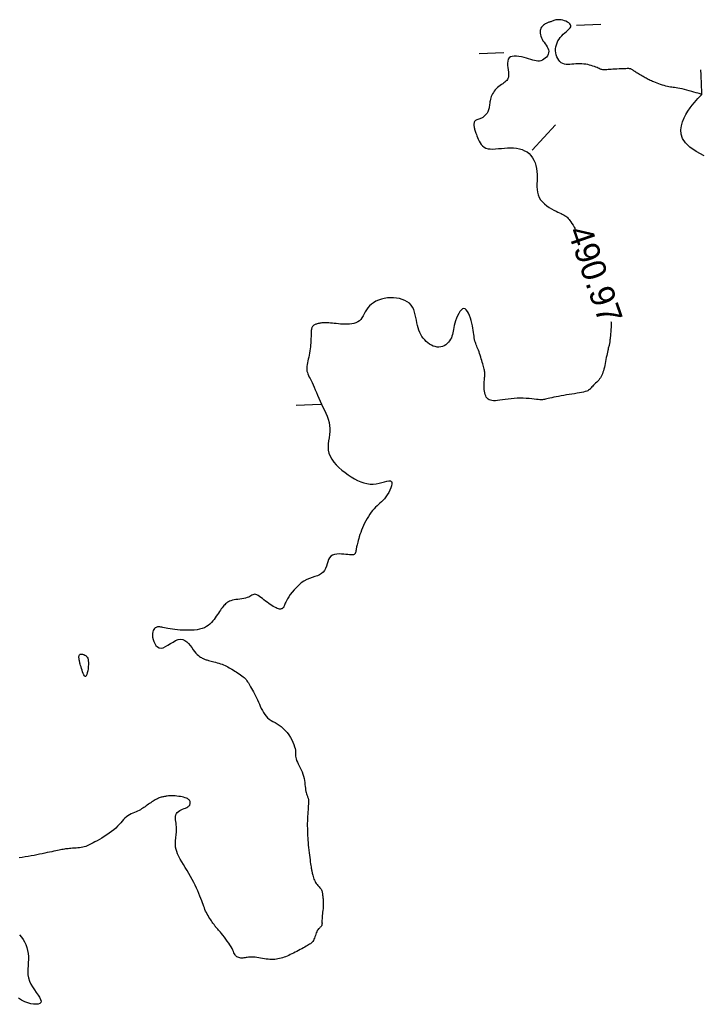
# Model space of a CAD drawing. Header units: millimetres. Extents: x 32690613 to 32693367, y 5343692 to 5344708.
# Tile 1009 of 1009: x 32693337 to 32693365, y 5344668 to 5344708. Entities that reach past the tile are written whole.
import ezdxf
from ezdxf.enums import TextEntityAlignment as Align

# ---------------------------------------------------------------- set-up
doc = ezdxf.new("R2010")
doc.units = ezdxf.units.MM
doc.header["$LTSCALE"] = 20
doc.layers.add('02-DGM_HL_491.00', color=62, linetype='Continuous')

msp = doc.modelspace()

# ---------------------------------------------------------------- linework, layer by layer
at = {"layer": '02-DGM_HL_491.00', "elevation": 491, "flags": 128}
for points in [[(32693365.359, 5344702.69), (32693365.022, 5344702.864), (32693364.769, 5344703.041), (32693364.591, 5344703.218), (32693364.477, 5344703.396), (32693364.417, 5344703.571), (32693364.403, 5344703.743), (32693364.424, 5344703.911), (32693364.471, 5344704.073), (32693364.534, 5344704.228), (32693364.61, 5344704.374), (32693364.694, 5344704.511), (32693364.782, 5344704.637), (32693364.871, 5344704.752), (32693364.956, 5344704.854), (32693365.034, 5344704.942), (32693365.101, 5344705.015), (32693365.154, 5344705.072), (32693365.193, 5344705.115), (32693365.222, 5344705.145), (32693365.241, 5344705.166), (32693365.253, 5344705.179), (32693365.259, 5344705.185), (32693365.261, 5344705.188), (32693365.261, 5344705.188), (32693365.261, 5344705.188), (32693365.258, 5344705.189), (32693365.252, 5344705.191), (32693365.24, 5344705.194), (32693365.22, 5344705.2), (32693365.19, 5344705.209), (32693365.148, 5344705.221), (32693365.092, 5344705.237), (32693365.021, 5344705.258), (32693364.938, 5344705.282), (32693364.846, 5344705.308), (32693364.748, 5344705.335), (32693364.647, 5344705.362), (32693364.547, 5344705.388), (32693364.451, 5344705.411), (32693364.362, 5344705.431), (32693364.283, 5344705.446), (32693364.213, 5344705.458), (32693364.149, 5344705.467), (32693364.09, 5344705.474), (32693364.033, 5344705.482), (32693363.977, 5344705.489), (32693363.92, 5344705.499), (32693363.859, 5344705.511), (32693363.793, 5344705.527), (32693363.724, 5344705.547), (32693363.652, 5344705.569), (32693363.579, 5344705.593), (32693363.507, 5344705.618), (32693363.437, 5344705.643), (32693363.371, 5344705.668), (32693363.31, 5344705.693), (32693363.254, 5344705.716), (32693363.205, 5344705.738), (32693363.159, 5344705.759), (32693363.117, 5344705.779), (32693363.076, 5344705.8), (32693363.037, 5344705.821), (32693362.997, 5344705.843), (32693362.955, 5344705.865), (32693362.912, 5344705.889), (32693362.866, 5344705.914), (32693362.819, 5344705.94), (32693362.772, 5344705.967), (32693362.726, 5344705.993), (32693362.682, 5344706.02), (32693362.639, 5344706.046), (32693362.6, 5344706.071), (32693362.564, 5344706.095), (32693362.532, 5344706.118), (32693362.503, 5344706.139), (32693362.477, 5344706.158), (32693362.452, 5344706.176), (32693362.429, 5344706.191), (32693362.407, 5344706.205), (32693362.386, 5344706.215), (32693362.364, 5344706.224), (32693362.342, 5344706.23), (32693362.317, 5344706.234), (32693362.288, 5344706.236), (32693362.254, 5344706.237), (32693362.213, 5344706.236), (32693362.165, 5344706.235), (32693362.107, 5344706.232), (32693362.04, 5344706.23), (32693361.965, 5344706.227), (32693361.885, 5344706.223), (32693361.802, 5344706.22), (32693361.719, 5344706.216), (32693361.639, 5344706.211), (32693361.564, 5344706.207), (32693361.497, 5344706.202), (32693361.439, 5344706.197), (32693361.391, 5344706.192), (32693361.349, 5344706.188), (32693361.313, 5344706.185), (32693361.281, 5344706.184), (32693361.251, 5344706.185), (32693361.222, 5344706.189), (32693361.191, 5344706.197), (32693361.158, 5344706.208), (32693361.122, 5344706.222), (32693361.082, 5344706.239), (32693361.039, 5344706.258), (32693360.992, 5344706.278), (32693360.941, 5344706.299), (32693360.885, 5344706.321), (32693360.824, 5344706.342), (32693360.758, 5344706.363), (32693360.688, 5344706.382), (32693360.614, 5344706.399), (32693360.536, 5344706.413), (32693360.456, 5344706.425), (32693360.375, 5344706.433), (32693360.292, 5344706.437), (32693360.209, 5344706.436), (32693360.126, 5344706.431), (32693360.043, 5344706.422), (32693359.962, 5344706.413), (32693359.883, 5344706.406), (32693359.807, 5344706.403), (32693359.733, 5344706.406), (32693359.663, 5344706.418), (32693359.597, 5344706.44), (32693359.536, 5344706.475), (32693359.48, 5344706.522), (32693359.43, 5344706.579), (32693359.388, 5344706.644), (32693359.352, 5344706.716), (32693359.325, 5344706.793), (32693359.307, 5344706.874), (32693359.299, 5344706.957), (32693359.301, 5344707.04), (32693359.312, 5344707.123), (32693359.333, 5344707.205), (32693359.362, 5344707.286), (32693359.4, 5344707.364), (32693359.444, 5344707.439), (32693359.495, 5344707.511), (32693359.553, 5344707.578), (32693359.615, 5344707.641), (32693359.679, 5344707.699), (32693359.742, 5344707.753), (32693359.801, 5344707.803), (32693359.852, 5344707.851), (32693359.892, 5344707.896), (32693359.918, 5344707.94), (32693359.926, 5344707.982), (32693359.915, 5344708.023), (32693359.886, 5344708.062), (32693359.842, 5344708.1), (32693359.788, 5344708.134), (32693359.726, 5344708.164), (32693359.66, 5344708.189), (32693359.593, 5344708.209), (32693359.527, 5344708.222), (32693359.467, 5344708.229), (32693359.412, 5344708.229), (32693359.362, 5344708.225), (32693359.316, 5344708.217), (32693359.274, 5344708.207), (32693359.235, 5344708.194), (32693359.2, 5344708.181), (32693359.168, 5344708.169), (32693359.138, 5344708.158), (32693359.111, 5344708.149), (32693359.084, 5344708.14), (32693359.058, 5344708.131), (32693359.033, 5344708.122), (32693359.006, 5344708.112), (32693358.978, 5344708.101), (32693358.949, 5344708.088), (32693358.917, 5344708.073), (32693358.884, 5344708.056), (32693358.85, 5344708.036), (32693358.816, 5344708.012), (32693358.784, 5344707.985), (32693358.755, 5344707.954), (32693358.729, 5344707.919), (32693358.707, 5344707.879), (32693358.69, 5344707.834), (32693358.68, 5344707.785), (32693358.675, 5344707.732), (32693358.677, 5344707.676), (32693358.685, 5344707.618), (32693358.7, 5344707.558), (32693358.722, 5344707.497), (32693358.752, 5344707.436), (32693358.789, 5344707.375), (32693358.831, 5344707.314), (32693358.875, 5344707.253), (32693358.918, 5344707.192), (32693358.957, 5344707.131), (32693358.989, 5344707.07), (32693359.012, 5344707.008), (32693359.021, 5344706.946), (32693359.016, 5344706.883), (32693358.998, 5344706.822), (32693358.967, 5344706.763), (32693358.926, 5344706.708), (32693358.878, 5344706.658), (32693358.823, 5344706.616), (32693358.764, 5344706.582), (32693358.703, 5344706.558), (32693358.641, 5344706.546), (32693358.577, 5344706.543), (32693358.511, 5344706.55), (32693358.442, 5344706.564), (32693358.369, 5344706.583), (32693358.291, 5344706.606), (32693358.206, 5344706.633), (32693358.115, 5344706.66), (32693358.017, 5344706.687), (32693357.914, 5344706.712), (32693357.811, 5344706.731), (32693357.711, 5344706.743), (32693357.616, 5344706.746), (32693357.532, 5344706.737), (32693357.46, 5344706.714), (32693357.406, 5344706.674), (32693357.37, 5344706.617), (32693357.351, 5344706.544), (32693357.346, 5344706.461), (32693357.35, 5344706.371), (32693357.36, 5344706.277), (32693357.372, 5344706.184), (32693357.383, 5344706.095), (32693357.39, 5344706.015), (32693357.389, 5344705.946), (32693357.38, 5344705.887), (32693357.364, 5344705.837), (32693357.341, 5344705.794), (32693357.312, 5344705.756), (32693357.278, 5344705.722), (32693357.239, 5344705.689), (32693357.195, 5344705.657), (32693357.148, 5344705.623), (32693357.098, 5344705.587), (32693357.046, 5344705.549), (32693356.994, 5344705.509), (32693356.943, 5344705.467), (32693356.894, 5344705.422), (32693356.847, 5344705.375), (32693356.805, 5344705.325), (32693356.768, 5344705.272), (32693356.736, 5344705.217), (32693356.708, 5344705.16), (32693356.685, 5344705.102), (32693356.666, 5344705.045), (32693356.65, 5344704.988), (32693356.638, 5344704.932), (32693356.628, 5344704.879), (32693356.621, 5344704.827), (32693356.615, 5344704.779), (32693356.61, 5344704.732), (32693356.604, 5344704.687), (32693356.597, 5344704.643), (32693356.588, 5344704.599), (32693356.576, 5344704.557), (32693356.559, 5344704.514), (32693356.537, 5344704.472), (32693356.511, 5344704.43), (32693356.481, 5344704.389), (32693356.447, 5344704.35), (32693356.411, 5344704.314), (32693356.373, 5344704.28), (32693356.333, 5344704.251), (32693356.292, 5344704.226), (32693356.251, 5344704.206), (32693356.211, 5344704.19), (32693356.172, 5344704.176), (32693356.135, 5344704.164), (32693356.1, 5344704.152), (32693356.069, 5344704.139), (32693356.041, 5344704.124), (32693356.019, 5344704.104), (32693356.001, 5344704.08), (32693355.989, 5344704.052), (32693355.981, 5344704.02), (32693355.977, 5344703.986), (32693355.976, 5344703.95), (32693355.977, 5344703.913), (32693355.982, 5344703.876), (32693355.988, 5344703.839), (32693355.995, 5344703.803), (32693356.004, 5344703.768), (32693356.014, 5344703.731), (32693356.026, 5344703.693), (32693356.041, 5344703.651), (32693356.057, 5344703.605), (32693356.076, 5344703.554), (32693356.098, 5344703.496), (32693356.123, 5344703.431), (32693356.152, 5344703.361), (32693356.186, 5344703.289), (32693356.225, 5344703.218), (32693356.272, 5344703.151), (32693356.327, 5344703.091), (32693356.391, 5344703.04), (32693356.465, 5344703.001), (32693356.55, 5344702.977), (32693356.644, 5344702.966), (32693356.747, 5344702.964), (32693356.857, 5344702.97), (32693356.973, 5344702.98), (32693357.093, 5344702.992), (32693357.216, 5344703.003), (32693357.34, 5344703.01), (32693357.465, 5344703.012), (32693357.589, 5344703.007), (32693357.71, 5344702.993), (32693357.827, 5344702.971), (32693357.938, 5344702.939), (32693358.043, 5344702.897), (32693358.139, 5344702.844), (32693358.225, 5344702.778), (32693358.301, 5344702.7), (32693358.365, 5344702.611), (32693358.42, 5344702.511), (32693358.464, 5344702.404), (32693358.499, 5344702.29), (32693358.524, 5344702.171), (32693358.542, 5344702.048), (32693358.55, 5344701.924), (32693358.552, 5344701.799), (32693358.549, 5344701.674), (32693358.545, 5344701.552), (32693358.544, 5344701.431), (32693358.548, 5344701.314), (32693358.561, 5344701.202), (32693358.587, 5344701.094), (32693358.628, 5344700.993), (32693358.688, 5344700.898), (32693358.763, 5344700.81), (32693358.85, 5344700.73), (32693358.945, 5344700.656), (32693359.043, 5344700.59), (32693359.142, 5344700.531), (32693359.236, 5344700.479), (32693359.323, 5344700.434), (32693359.4, 5344700.395), (32693359.466, 5344700.363), (32693359.524, 5344700.336), (32693359.574, 5344700.312), (32693359.618, 5344700.29), (32693359.657, 5344700.269), (32693359.692, 5344700.248), (32693359.725, 5344700.225), (32693359.757, 5344700.2), (32693359.788, 5344700.171), (32693359.82, 5344700.137), (32693359.853, 5344700.097), (32693359.888, 5344700.051), (32693359.926, 5344699.997), (32693359.968, 5344699.933), (32693360.013, 5344699.86), (32693360.063, 5344699.776), (32693360.103, 5344699.708)], [(32693361.147, 5344708.03), (32693360.148, 5344707.991)], [(32693357.189, 5344706.874), (32693356.19, 5344706.835)], [(32693365.261, 5344705.188), (32693365.26, 5344705.231), (32693365.255, 5344705.344), (32693365.249, 5344705.504), (32693365.242, 5344705.688), (32693365.235, 5344705.871), (32693365.228, 5344706.031), (32693365.224, 5344706.144), (32693365.222, 5344706.187)], [(32693358.345, 5344702.916), (32693359.305, 5344703.955)], [(32693361.557, 5344695.947), (32693361.559, 5344695.918), (32693361.561, 5344695.817), (32693361.56, 5344695.717), (32693361.555, 5344695.62), (32693361.549, 5344695.528), (32693361.541, 5344695.442), (32693361.533, 5344695.365), (32693361.526, 5344695.297), (32693361.52, 5344695.239), (32693361.516, 5344695.191), (32693361.512, 5344695.151), (32693361.51, 5344695.118), (32693361.507, 5344695.089), (32693361.504, 5344695.064), (32693361.5, 5344695.04), (32693361.495, 5344695.015), (32693361.488, 5344694.99), (32693361.48, 5344694.961), (32693361.471, 5344694.93), (32693361.461, 5344694.894), (32693361.449, 5344694.854), (32693361.437, 5344694.808), (32693361.424, 5344694.756), (32693361.411, 5344694.696), (32693361.397, 5344694.63), (32693361.383, 5344694.557), (32693361.368, 5344694.479), (32693361.353, 5344694.399), (32693361.338, 5344694.317), (32693361.322, 5344694.235), (32693361.305, 5344694.155), (32693361.289, 5344694.078), (32693361.271, 5344694.006), (32693361.252, 5344693.939), (32693361.233, 5344693.875), (32693361.211, 5344693.816), (32693361.187, 5344693.76), (32693361.16, 5344693.706), (32693361.13, 5344693.655), (32693361.096, 5344693.606), (32693361.059, 5344693.558), (32693361.018, 5344693.513), (32693360.976, 5344693.468), (32693360.934, 5344693.426), (32693360.892, 5344693.386), (32693360.851, 5344693.348), (32693360.814, 5344693.312), (32693360.782, 5344693.279), (32693360.753, 5344693.248), (32693360.728, 5344693.219), (32693360.704, 5344693.193), (32693360.678, 5344693.169), (32693360.649, 5344693.146), (32693360.613, 5344693.125), (32693360.568, 5344693.105), (32693360.512, 5344693.086), (32693360.444, 5344693.069), (32693360.364, 5344693.052), (32693360.275, 5344693.036), (32693360.178, 5344693.019), (32693360.075, 5344693.003), (32693359.967, 5344692.987), (32693359.857, 5344692.97), (32693359.746, 5344692.952), (32693359.636, 5344692.934), (32693359.528, 5344692.915), (32693359.424, 5344692.895), (32693359.325, 5344692.876), (32693359.232, 5344692.857), (32693359.146, 5344692.839), (32693359.069, 5344692.821), (32693359.002, 5344692.806), (32693358.945, 5344692.792), (32693358.896, 5344692.78), (32693358.852, 5344692.77), (32693358.81, 5344692.762), (32693358.767, 5344692.758), (32693358.719, 5344692.756), (32693358.664, 5344692.757), (32693358.599, 5344692.761), (32693358.52, 5344692.769), (32693358.43, 5344692.779), (32693358.33, 5344692.79), (32693358.222, 5344692.801), (32693358.107, 5344692.81), (32693357.987, 5344692.817), (32693357.863, 5344692.82), (32693357.739, 5344692.818), (32693357.614, 5344692.811), (32693357.491, 5344692.798), (32693357.371, 5344692.783), (32693357.254, 5344692.766), (32693357.143, 5344692.749), (32693357.038, 5344692.735), (32693356.941, 5344692.723), (32693356.853, 5344692.717), (32693356.775, 5344692.717), (32693356.706, 5344692.724), (32693356.646, 5344692.738), (32693356.594, 5344692.758), (32693356.55, 5344692.786), (32693356.513, 5344692.821), (32693356.482, 5344692.863), (32693356.456, 5344692.913), (32693356.436, 5344692.97), (32693356.42, 5344693.032), (32693356.408, 5344693.099), (32693356.399, 5344693.169), (32693356.394, 5344693.24), (32693356.392, 5344693.311), (32693356.392, 5344693.379), (32693356.394, 5344693.444), (32693356.397, 5344693.504), (32693356.402, 5344693.56), (32693356.406, 5344693.612), (32693356.411, 5344693.66), (32693356.416, 5344693.706), (32693356.419, 5344693.75), (32693356.421, 5344693.792), (32693356.42, 5344693.834), (32693356.417, 5344693.876), (32693356.412, 5344693.918), (32693356.404, 5344693.962), (32693356.394, 5344694.007), (32693356.382, 5344694.055), (32693356.368, 5344694.106), (32693356.353, 5344694.161), (32693356.336, 5344694.22), (32693356.317, 5344694.284), (32693356.297, 5344694.352), (32693356.276, 5344694.423), (32693356.254, 5344694.495), (32693356.231, 5344694.567), (32693356.208, 5344694.637), (32693356.185, 5344694.705), (32693356.161, 5344694.769), (32693356.138, 5344694.829), (32693356.115, 5344694.884), (32693356.094, 5344694.937), (32693356.073, 5344694.988), (32693356.053, 5344695.04), (32693356.035, 5344695.093), (32693356.019, 5344695.148), (32693356.005, 5344695.208), (32693355.993, 5344695.273), (32693355.983, 5344695.343), (32693355.973, 5344695.418), (32693355.962, 5344695.498), (32693355.95, 5344695.584), (32693355.936, 5344695.674), (32693355.918, 5344695.77), (32693355.896, 5344695.871), (32693355.868, 5344695.976), (32693355.836, 5344696.081), (32693355.799, 5344696.183), (32693355.758, 5344696.276), (32693355.714, 5344696.355), (32693355.667, 5344696.417), (32693355.618, 5344696.457), (32693355.567, 5344696.47), (32693355.514, 5344696.453), (32693355.461, 5344696.409), (32693355.409, 5344696.345), (32693355.359, 5344696.263), (32693355.312, 5344696.171), (32693355.269, 5344696.071), (32693355.232, 5344695.97), (32693355.201, 5344695.872), (32693355.177, 5344695.781), (32693355.158, 5344695.697), (32693355.143, 5344695.619), (32693355.13, 5344695.546), (32693355.117, 5344695.477), (32693355.102, 5344695.41), (32693355.082, 5344695.346), (32693355.057, 5344695.282), (32693355.024, 5344695.219), (32693354.985, 5344695.156), (32693354.938, 5344695.097), (32693354.886, 5344695.043), (32693354.828, 5344694.994), (32693354.765, 5344694.954), (32693354.698, 5344694.923), (32693354.627, 5344694.904), (32693354.553, 5344694.897), (32693354.477, 5344694.902), (32693354.4, 5344694.918), (32693354.323, 5344694.944), (32693354.247, 5344694.979), (32693354.173, 5344695.023), (32693354.102, 5344695.074), (32693354.034, 5344695.131), (32693353.972, 5344695.194), (32693353.915, 5344695.262), (32693353.862, 5344695.335), (32693353.815, 5344695.414), (32693353.772, 5344695.499), (32693353.735, 5344695.588), (32693353.703, 5344695.684), (32693353.675, 5344695.784), (32693353.652, 5344695.89), (32693353.632, 5344695.999), (32693353.612, 5344696.109), (32693353.589, 5344696.219), (32693353.561, 5344696.325), (32693353.525, 5344696.427), (32693353.479, 5344696.522), (32693353.421, 5344696.608), (32693353.348, 5344696.683), (32693353.261, 5344696.748), (32693353.164, 5344696.801), (32693353.057, 5344696.844), (32693352.943, 5344696.876), (32693352.823, 5344696.898), (32693352.7, 5344696.908), (32693352.575, 5344696.909), (32693352.451, 5344696.899), (32693352.328, 5344696.879), (32693352.209, 5344696.849), (32693352.095, 5344696.811), (32693351.988, 5344696.764), (32693351.888, 5344696.708), (32693351.799, 5344696.645), (32693351.721, 5344696.575), (32693351.654, 5344696.498), (32693351.598, 5344696.417), (32693351.549, 5344696.334), (32693351.504, 5344696.251), (32693351.461, 5344696.171), (32693351.416, 5344696.096), (32693351.367, 5344696.028), (32693351.311, 5344695.97), (32693351.245, 5344695.923), (32693351.172, 5344695.888), (32693351.091, 5344695.861), (32693351.006, 5344695.844), (32693350.916, 5344695.833), (32693350.824, 5344695.829), (32693350.73, 5344695.829), (32693350.638, 5344695.832), (32693350.547, 5344695.838), (32693350.458, 5344695.845), (32693350.373, 5344695.854), (32693350.29, 5344695.862), (32693350.212, 5344695.871), (32693350.137, 5344695.878), (32693350.067, 5344695.884), (32693350.002, 5344695.888), (32693349.942, 5344695.89), (32693349.886, 5344695.889), (32693349.836, 5344695.887), (32693349.789, 5344695.882), (32693349.746, 5344695.877), (32693349.705, 5344695.87), (32693349.668, 5344695.862), (32693349.632, 5344695.854), (32693349.599, 5344695.845), (32693349.567, 5344695.837), (32693349.537, 5344695.827), (32693349.51, 5344695.816), (32693349.484, 5344695.804), (32693349.461, 5344695.791), (32693349.44, 5344695.776), (32693349.422, 5344695.758), (32693349.406, 5344695.739), (32693349.392, 5344695.717), (32693349.381, 5344695.693), (32693349.372, 5344695.667), (32693349.364, 5344695.639), (32693349.358, 5344695.611), (32693349.354, 5344695.58), (32693349.35, 5344695.549), (32693349.348, 5344695.516), (32693349.347, 5344695.482), (32693349.346, 5344695.446), (32693349.345, 5344695.406), (32693349.344, 5344695.363), (32693349.343, 5344695.314), (32693349.341, 5344695.261), (32693349.339, 5344695.202), (32693349.335, 5344695.136), (32693349.33, 5344695.064), (32693349.323, 5344694.988), (32693349.316, 5344694.908), (32693349.306, 5344694.826), (32693349.295, 5344694.742), (32693349.281, 5344694.658), (32693349.266, 5344694.575), (32693349.249, 5344694.493), (32693349.23, 5344694.413), (32693349.212, 5344694.335), (32693349.196, 5344694.259), (32693349.182, 5344694.186), (32693349.172, 5344694.116), (32693349.167, 5344694.049), (32693349.168, 5344693.985), (32693349.177, 5344693.924), (32693349.193, 5344693.865), (32693349.214, 5344693.806), (32693349.241, 5344693.746), (32693349.272, 5344693.682), (32693349.307, 5344693.615), (32693349.345, 5344693.541), (32693349.385, 5344693.459), (32693349.427, 5344693.369), (32693349.47, 5344693.27), (32693349.515, 5344693.165), (32693349.561, 5344693.053), (32693349.61, 5344692.937), (32693349.661, 5344692.818), (32693349.714, 5344692.696), (32693349.77, 5344692.574), (32693349.828, 5344692.451), (32693349.886, 5344692.328), (32693349.942, 5344692.205), (32693349.994, 5344692.082), (32693350.04, 5344691.959), (32693350.076, 5344691.835), (32693350.102, 5344691.711), (32693350.114, 5344691.586), (32693350.112, 5344691.461), (32693350.099, 5344691.336), (32693350.081, 5344691.21), (32693350.061, 5344691.084), (32693350.045, 5344690.958), (32693350.038, 5344690.833), (32693350.045, 5344690.708), (32693350.07, 5344690.584), (32693350.117, 5344690.461), (32693350.185, 5344690.339), (32693350.27, 5344690.221), (32693350.37, 5344690.106), (32693350.481, 5344689.995), (32693350.601, 5344689.889), (32693350.727, 5344689.79), (32693350.855, 5344689.697), (32693350.984, 5344689.612), (32693351.112, 5344689.536), (32693351.239, 5344689.47), (32693351.367, 5344689.415), (32693351.493, 5344689.371), (32693351.62, 5344689.34), (32693351.745, 5344689.323), (32693351.871, 5344689.32), (32693351.995, 5344689.332), (32693352.116, 5344689.354), (32693352.23, 5344689.382), (32693352.336, 5344689.411), (32693352.431, 5344689.435), (32693352.511, 5344689.45), (32693352.574, 5344689.451), (32693352.617, 5344689.432), (32693352.639, 5344689.391), (32693352.64, 5344689.33), (32693352.625, 5344689.253), (32693352.596, 5344689.166), (32693352.555, 5344689.072), (32693352.506, 5344688.977), (32693352.45, 5344688.884), (32693352.391, 5344688.798), (32693352.332, 5344688.723), (32693352.272, 5344688.657), (32693352.212, 5344688.598), (32693352.151, 5344688.544), (32693352.091, 5344688.491), (32693352.03, 5344688.438), (32693351.97, 5344688.382), (32693351.91, 5344688.321), (32693351.85, 5344688.252), (32693351.791, 5344688.177), (32693351.733, 5344688.095), (32693351.677, 5344688.009), (32693351.623, 5344687.919), (32693351.571, 5344687.827), (32693351.523, 5344687.732), (32693351.478, 5344687.637), (32693351.437, 5344687.541), (32693351.399, 5344687.447), (32693351.365, 5344687.355), (32693351.335, 5344687.266), (32693351.308, 5344687.181), (32693351.284, 5344687.101), (32693351.263, 5344687.027), (32693351.246, 5344686.96), (32693351.231, 5344686.901), (32693351.218, 5344686.849), (32693351.208, 5344686.803), (32693351.2, 5344686.762), (32693351.193, 5344686.726), (32693351.187, 5344686.694), (32693351.182, 5344686.665), (32693351.178, 5344686.638), (32693351.174, 5344686.612), (32693351.169, 5344686.588), (32693351.165, 5344686.566), (32693351.159, 5344686.544), (32693351.153, 5344686.525), (32693351.146, 5344686.507), (32693351.137, 5344686.491), (32693351.126, 5344686.477), (32693351.112, 5344686.466), (32693351.095, 5344686.456), (32693351.074, 5344686.448), (32693351.046, 5344686.443), (32693351.01, 5344686.441), (32693350.965, 5344686.441), (32693350.91, 5344686.444), (32693350.843, 5344686.45), (32693350.764, 5344686.458), (32693350.675, 5344686.468), (32693350.581, 5344686.475), (32693350.484, 5344686.477), (32693350.389, 5344686.471), (32693350.299, 5344686.456), (32693350.219, 5344686.428), (32693350.151, 5344686.384), (32693350.098, 5344686.323), (32693350.057, 5344686.248), (32693350.024, 5344686.164), (32693349.996, 5344686.073), (32693349.968, 5344685.981), (32693349.935, 5344685.892), (32693349.895, 5344685.81), (32693349.842, 5344685.738), (32693349.775, 5344685.68), (32693349.693, 5344685.633), (32693349.601, 5344685.594), (32693349.499, 5344685.558), (32693349.391, 5344685.522), (32693349.28, 5344685.481), (32693349.167, 5344685.433), (32693349.056, 5344685.374), (32693348.948, 5344685.3), (32693348.845, 5344685.214), (32693348.747, 5344685.119), (32693348.657, 5344685.02), (32693348.574, 5344684.92), (32693348.5, 5344684.822), (32693348.437, 5344684.73), (32693348.384, 5344684.647), (32693348.342, 5344684.576), (32693348.311, 5344684.517), (32693348.288, 5344684.468), (32693348.271, 5344684.427), (32693348.259, 5344684.393), (32693348.249, 5344684.365), (32693348.24, 5344684.34), (32693348.23, 5344684.318), (32693348.217, 5344684.298), (32693348.2, 5344684.279), (32693348.18, 5344684.262), (32693348.155, 5344684.249), (32693348.127, 5344684.239), (32693348.095, 5344684.235), (32693348.058, 5344684.236), (32693348.016, 5344684.243), (32693347.969, 5344684.257), (32693347.918, 5344684.278), (32693347.864, 5344684.305), (32693347.806, 5344684.337), (32693347.745, 5344684.374), (32693347.683, 5344684.416), (32693347.62, 5344684.461), (32693347.555, 5344684.509), (32693347.491, 5344684.559), (32693347.427, 5344684.611), (32693347.364, 5344684.661), (32693347.304, 5344684.708), (32693347.245, 5344684.751), (32693347.19, 5344684.786), (32693347.139, 5344684.813), (32693347.092, 5344684.83), (32693347.05, 5344684.835), (32693347.012, 5344684.83), (32693346.975, 5344684.816), (32693346.937, 5344684.797), (32693346.898, 5344684.773), (32693346.854, 5344684.748), (32693346.804, 5344684.723), (32693346.747, 5344684.7), (32693346.681, 5344684.68), (32693346.608, 5344684.665), (32693346.529, 5344684.652), (32693346.448, 5344684.64), (32693346.367, 5344684.629), (32693346.287, 5344684.618), (32693346.212, 5344684.606), (32693346.143, 5344684.593), (32693346.082, 5344684.576), (32693346.028, 5344684.557), (32693345.981, 5344684.534), (32693345.939, 5344684.509), (32693345.901, 5344684.48), (32693345.865, 5344684.448), (32693345.831, 5344684.413), (32693345.797, 5344684.374), (32693345.763, 5344684.332), (32693345.727, 5344684.286), (32693345.69, 5344684.237), (32693345.652, 5344684.184), (32693345.613, 5344684.129), (32693345.572, 5344684.071), (32693345.53, 5344684.011), (32693345.486, 5344683.947), (32693345.441, 5344683.882), (32693345.393, 5344683.816), (32693345.342, 5344683.75), (32693345.286, 5344683.686), (32693345.224, 5344683.626), (32693345.157, 5344683.569), (32693345.082, 5344683.519), (32693344.998, 5344683.476), (32693344.906, 5344683.441), (32693344.806, 5344683.413), (32693344.7, 5344683.393), (32693344.589, 5344683.38), (32693344.474, 5344683.372), (32693344.358, 5344683.369), (32693344.241, 5344683.37), (32693344.125, 5344683.374), (32693344.011, 5344683.381), (32693343.901, 5344683.391), (32693343.796, 5344683.402), (32693343.696, 5344683.415), (32693343.602, 5344683.428), (32693343.516, 5344683.442), (32693343.439, 5344683.456), (32693343.37, 5344683.47), (32693343.312, 5344683.482), (32693343.263, 5344683.493), (32693343.221, 5344683.503), (32693343.185, 5344683.509), (32693343.152, 5344683.513), (32693343.122, 5344683.513), (32693343.093, 5344683.508), (32693343.063, 5344683.499), (32693343.032, 5344683.485), (32693342.999, 5344683.464), (32693342.968, 5344683.437), (32693342.939, 5344683.402), (32693342.914, 5344683.359), (32693342.895, 5344683.307), (32693342.884, 5344683.245), (32693342.882, 5344683.173), (32693342.89, 5344683.09), (32693342.909, 5344683.001), (32693342.939, 5344682.912), (32693342.979, 5344682.827), (32693343.028, 5344682.753), (32693343.088, 5344682.694), (32693343.157, 5344682.656), (32693343.236, 5344682.644), (32693343.323, 5344682.662), (32693343.418, 5344682.704), (32693343.518, 5344682.761), (32693343.621, 5344682.826), (32693343.726, 5344682.891), (32693343.83, 5344682.949), (32693343.931, 5344682.991), (32693344.028, 5344683.009), (32693344.118, 5344682.998), (32693344.203, 5344682.96), (32693344.281, 5344682.903), (32693344.354, 5344682.83), (32693344.423, 5344682.749), (32693344.487, 5344682.663), (32693344.547, 5344682.58), (32693344.604, 5344682.503), (32693344.657, 5344682.439), (32693344.707, 5344682.385), (32693344.754, 5344682.342), (32693344.799, 5344682.307), (32693344.84, 5344682.28), (32693344.879, 5344682.258), (32693344.915, 5344682.24), (32693344.948, 5344682.225), (32693344.979, 5344682.211), (32693345.008, 5344682.198), (32693345.037, 5344682.186), (32693345.067, 5344682.174), (32693345.099, 5344682.163), (32693345.134, 5344682.151), (32693345.173, 5344682.139), (32693345.219, 5344682.127), (32693345.27, 5344682.114), (32693345.328, 5344682.1), (32693345.389, 5344682.085), (32693345.454, 5344682.068), (32693345.52, 5344682.051), (32693345.588, 5344682.031), (32693345.654, 5344682.011), (32693345.719, 5344681.988), (32693345.781, 5344681.963), (32693345.841, 5344681.937), (32693345.898, 5344681.909), (32693345.955, 5344681.879), (32693346.01, 5344681.848), (32693346.066, 5344681.816), (32693346.122, 5344681.782), (32693346.179, 5344681.747), (32693346.237, 5344681.712), (32693346.296, 5344681.675), (32693346.355, 5344681.638), (32693346.413, 5344681.599), (32693346.469, 5344681.561), (32693346.523, 5344681.522), (32693346.573, 5344681.482), (32693346.619, 5344681.442), (32693346.66, 5344681.402), (32693346.696, 5344681.361), (32693346.73, 5344681.318), (32693346.761, 5344681.274), (32693346.791, 5344681.227), (32693346.821, 5344681.176), (32693346.851, 5344681.122), (32693346.884, 5344681.063), (32693346.919, 5344681), (32693346.956, 5344680.931), (32693346.995, 5344680.859), (32693347.035, 5344680.783), (32693347.077, 5344680.703), (32693347.118, 5344680.621), (32693347.159, 5344680.536), (32693347.2, 5344680.45), (32693347.239, 5344680.363), (32693347.278, 5344680.275), (32693347.318, 5344680.188), (32693347.361, 5344680.104), (32693347.406, 5344680.023), (32693347.456, 5344679.946), (32693347.511, 5344679.875), (32693347.572, 5344679.811), (32693347.64, 5344679.755), (32693347.715, 5344679.704), (32693347.794, 5344679.657), (32693347.877, 5344679.61), (32693347.962, 5344679.561), (32693348.047, 5344679.507), (32693348.132, 5344679.447), (32693348.214, 5344679.378), (32693348.294, 5344679.297), (32693348.368, 5344679.208), (32693348.438, 5344679.112), (32693348.501, 5344679.012), (32693348.558, 5344678.911), (32693348.606, 5344678.813), (32693348.645, 5344678.718), (32693348.674, 5344678.631), (32693348.694, 5344678.554), (32693348.704, 5344678.484), (32693348.709, 5344678.421), (32693348.711, 5344678.362), (32693348.712, 5344678.305), (32693348.715, 5344678.25), (32693348.722, 5344678.193), (32693348.736, 5344678.133), (32693348.758, 5344678.069), (32693348.788, 5344678.001), (32693348.823, 5344677.928), (32693348.861, 5344677.852), (32693348.901, 5344677.772), (32693348.941, 5344677.69), (32693348.977, 5344677.605), (32693349.01, 5344677.519), (32693349.036, 5344677.431), (32693349.057, 5344677.342), (32693349.074, 5344677.255), (32693349.087, 5344677.169), (32693349.097, 5344677.086), (32693349.106, 5344677.008), (32693349.115, 5344676.936), (32693349.124, 5344676.87), (32693349.135, 5344676.811), (32693349.146, 5344676.76), (32693349.158, 5344676.715), (32693349.171, 5344676.676), (32693349.183, 5344676.642), (32693349.195, 5344676.612), (32693349.206, 5344676.585), (32693349.215, 5344676.561), (32693349.223, 5344676.538), (32693349.229, 5344676.516), (32693349.234, 5344676.492), (32693349.237, 5344676.465), (32693349.238, 5344676.433), (32693349.239, 5344676.394), (32693349.237, 5344676.347), (32693349.235, 5344676.29), (32693349.231, 5344676.222), (32693349.227, 5344676.145), (32693349.221, 5344676.062), (32693349.216, 5344675.975), (32693349.21, 5344675.887), (32693349.205, 5344675.801), (32693349.2, 5344675.721), (32693349.196, 5344675.647), (32693349.194, 5344675.583), (32693349.192, 5344675.527), (32693349.191, 5344675.476), (32693349.191, 5344675.429), (32693349.191, 5344675.382), (32693349.193, 5344675.334), (32693349.195, 5344675.282), (32693349.197, 5344675.223), (32693349.199, 5344675.157), (32693349.203, 5344675.082), (32693349.206, 5344675.001), (32693349.211, 5344674.914), (32693349.216, 5344674.821), (32693349.223, 5344674.725), (32693349.231, 5344674.625), (32693349.24, 5344674.523), (32693349.251, 5344674.42), (32693349.263, 5344674.316), (32693349.276, 5344674.215), (32693349.289, 5344674.117), (32693349.302, 5344674.024), (32693349.314, 5344673.938), (32693349.326, 5344673.86), (32693349.336, 5344673.792), (32693349.345, 5344673.736), (32693349.352, 5344673.688), (32693349.358, 5344673.648), (32693349.364, 5344673.614), (32693349.37, 5344673.582), (32693349.376, 5344673.551), (32693349.384, 5344673.518), (32693349.392, 5344673.482), (32693349.402, 5344673.44), (32693349.415, 5344673.395), (32693349.429, 5344673.345), (32693349.445, 5344673.294), (32693349.463, 5344673.243), (32693349.483, 5344673.192), (32693349.506, 5344673.143), (32693349.531, 5344673.097), (32693349.559, 5344673.056), (32693349.588, 5344673.018), (32693349.619, 5344672.983), (32693349.649, 5344672.951), (32693349.678, 5344672.921), (32693349.705, 5344672.891), (32693349.73, 5344672.862), (32693349.751, 5344672.832), (32693349.768, 5344672.8), (32693349.781, 5344672.768), (32693349.791, 5344672.735), (32693349.799, 5344672.7), (32693349.805, 5344672.664), (32693349.809, 5344672.628), (32693349.813, 5344672.59), (32693349.817, 5344672.552), (32693349.822, 5344672.513), (32693349.827, 5344672.473), (32693349.832, 5344672.431), (32693349.837, 5344672.386), (32693349.841, 5344672.339), (32693349.843, 5344672.287), (32693349.843, 5344672.232), (32693349.842, 5344672.172), (32693349.838, 5344672.107), (32693349.832, 5344672.038), (32693349.824, 5344671.967), (32693349.816, 5344671.895), (32693349.808, 5344671.823), (32693349.801, 5344671.754), (32693349.795, 5344671.688), (32693349.79, 5344671.628), (32693349.789, 5344671.574), (32693349.788, 5344671.526), (32693349.789, 5344671.483), (32693349.79, 5344671.445), (32693349.789, 5344671.412), (32693349.786, 5344671.383), (32693349.781, 5344671.358), (32693349.771, 5344671.335), (32693349.757, 5344671.315), (32693349.739, 5344671.296), (32693349.719, 5344671.277), (32693349.695, 5344671.257), (32693349.671, 5344671.235), (32693349.646, 5344671.209), (32693349.621, 5344671.178), (32693349.598, 5344671.142), (32693349.577, 5344671.1), (32693349.557, 5344671.052), (32693349.538, 5344671), (32693349.519, 5344670.946), (32693349.501, 5344670.892), (32693349.481, 5344670.839), (32693349.461, 5344670.789), (32693349.439, 5344670.744), (32693349.414, 5344670.704), (32693349.387, 5344670.67), (32693349.356, 5344670.639), (32693349.323, 5344670.611), (32693349.285, 5344670.585), (32693349.244, 5344670.559), (32693349.198, 5344670.533), (32693349.148, 5344670.505), (32693349.092, 5344670.474), (32693349.032, 5344670.442), (32693348.969, 5344670.407), (32693348.903, 5344670.371), (32693348.836, 5344670.335), (32693348.767, 5344670.299), (32693348.698, 5344670.263), (32693348.63, 5344670.229), (32693348.563, 5344670.196), (32693348.498, 5344670.164), (32693348.434, 5344670.135), (32693348.37, 5344670.107), (32693348.307, 5344670.082), (32693348.245, 5344670.059), (32693348.183, 5344670.038), (32693348.121, 5344670.019), (32693348.059, 5344670.003), (32693347.997, 5344669.99), (32693347.934, 5344669.979), (32693347.87, 5344669.971), (32693347.804, 5344669.967), (32693347.736, 5344669.966), (32693347.667, 5344669.968), (32693347.595, 5344669.974), (32693347.52, 5344669.983), (32693347.444, 5344669.995), (32693347.367, 5344670.008), (32693347.291, 5344670.023), (32693347.215, 5344670.036), (32693347.142, 5344670.049), (32693347.073, 5344670.059), (32693347.008, 5344670.065), (32693346.947, 5344670.068), (32693346.892, 5344670.066), (32693346.84, 5344670.062), (32693346.792, 5344670.056), (32693346.745, 5344670.049), (32693346.701, 5344670.042), (32693346.657, 5344670.035), (32693346.613, 5344670.029), (32693346.568, 5344670.026), (32693346.524, 5344670.026), (32693346.48, 5344670.028), (32693346.438, 5344670.034), (32693346.397, 5344670.044), (32693346.36, 5344670.058), (32693346.326, 5344670.076), (32693346.295, 5344670.099), (32693346.27, 5344670.128), (32693346.247, 5344670.161), (32693346.226, 5344670.201), (32693346.205, 5344670.245), (32693346.182, 5344670.296), (32693346.156, 5344670.353), (32693346.125, 5344670.415), (32693346.087, 5344670.484), (32693346.041, 5344670.558), (32693345.989, 5344670.637), (32693345.933, 5344670.718), (32693345.874, 5344670.799), (32693345.815, 5344670.877), (32693345.757, 5344670.952), (32693345.703, 5344671.019), (32693345.655, 5344671.078), (32693345.614, 5344671.127), (32693345.579, 5344671.166), (32693345.551, 5344671.197), (32693345.528, 5344671.222), (32693345.509, 5344671.241), (32693345.493, 5344671.257), (32693345.48, 5344671.27), (32693345.468, 5344671.282), (32693345.458, 5344671.294), (32693345.447, 5344671.308), (32693345.436, 5344671.323), (32693345.424, 5344671.341), (32693345.41, 5344671.362), (32693345.394, 5344671.386), (32693345.374, 5344671.415), (32693345.35, 5344671.45), (32693345.323, 5344671.49), (32693345.291, 5344671.535), (32693345.257, 5344671.585), (32693345.221, 5344671.638), (32693345.185, 5344671.695), (32693345.149, 5344671.753), (32693345.114, 5344671.814), (32693345.081, 5344671.875), (32693345.052, 5344671.936), (32693345.024, 5344671.999), (32693344.999, 5344672.064), (32693344.973, 5344672.131), (32693344.947, 5344672.203), (32693344.92, 5344672.279), (32693344.89, 5344672.361), (32693344.857, 5344672.45), (32693344.82, 5344672.546), (32693344.779, 5344672.649), (32693344.734, 5344672.757), (32693344.684, 5344672.87), (32693344.629, 5344672.987), (32693344.571, 5344673.107), (32693344.508, 5344673.229), (32693344.44, 5344673.351), (32693344.368, 5344673.473), (32693344.294, 5344673.594), (32693344.219, 5344673.714), (32693344.145, 5344673.831), (32693344.076, 5344673.946), (32693344.011, 5344674.057), (32693343.955, 5344674.163), (32693343.908, 5344674.264), (32693343.872, 5344674.36), (32693343.847, 5344674.45), (32693343.83, 5344674.535), (32693343.821, 5344674.615), (32693343.818, 5344674.691), (32693343.82, 5344674.763), (32693343.826, 5344674.831), (32693343.833, 5344674.895), (32693343.841, 5344674.957), (32693343.85, 5344675.016), (32693343.857, 5344675.074), (32693343.864, 5344675.131), (32693343.868, 5344675.189), (32693343.87, 5344675.248), (32693343.869, 5344675.31), (32693343.865, 5344675.374), (32693343.856, 5344675.443), (32693343.845, 5344675.513), (32693343.835, 5344675.585), (32693343.826, 5344675.656), (32693343.823, 5344675.726), (32693343.826, 5344675.792), (32693343.837, 5344675.853), (32693343.86, 5344675.908), (32693343.896, 5344675.955), (32693343.942, 5344675.996), (32693343.996, 5344676.031), (32693344.054, 5344676.062), (32693344.115, 5344676.088), (32693344.175, 5344676.113), (32693344.231, 5344676.135), (32693344.282, 5344676.158), (32693344.323, 5344676.181), (32693344.356, 5344676.204), (32693344.382, 5344676.229), (32693344.401, 5344676.253), (32693344.414, 5344676.278), (32693344.422, 5344676.303), (32693344.426, 5344676.328), (32693344.427, 5344676.353), (32693344.424, 5344676.378), (32693344.419, 5344676.402), (32693344.409, 5344676.426), (32693344.393, 5344676.45), (32693344.373, 5344676.473), (32693344.345, 5344676.495), (32693344.31, 5344676.516), (32693344.267, 5344676.535), (32693344.215, 5344676.554), (32693344.156, 5344676.57), (32693344.091, 5344676.585), (32693344.023, 5344676.599), (32693343.953, 5344676.61), (32693343.882, 5344676.619), (32693343.814, 5344676.625), (32693343.749, 5344676.63), (32693343.689, 5344676.631), (32693343.633, 5344676.631), (32693343.583, 5344676.628), (32693343.535, 5344676.624), (32693343.491, 5344676.619), (32693343.45, 5344676.613), (32693343.412, 5344676.606), (32693343.375, 5344676.599), (32693343.339, 5344676.593), (32693343.304, 5344676.586), (32693343.27, 5344676.579), (32693343.235, 5344676.57), (32693343.2, 5344676.56), (32693343.164, 5344676.547), (32693343.126, 5344676.533), (32693343.086, 5344676.515), (32693343.044, 5344676.494), (32693343, 5344676.469), (32693342.954, 5344676.443), (32693342.908, 5344676.414), (32693342.86, 5344676.383), (32693342.813, 5344676.352), (32693342.766, 5344676.319), (32693342.72, 5344676.286), (32693342.675, 5344676.253), (32693342.63, 5344676.22), (32693342.586, 5344676.188), (32693342.54, 5344676.156), (32693342.494, 5344676.125), (32693342.445, 5344676.095), (32693342.393, 5344676.065), (32693342.338, 5344676.038), (32693342.278, 5344676.011), (32693342.216, 5344675.984), (32693342.151, 5344675.957), (32693342.085, 5344675.929), (32693342.018, 5344675.897), (32693341.952, 5344675.862), (32693341.887, 5344675.822), (32693341.825, 5344675.776), (32693341.766, 5344675.723), (32693341.709, 5344675.665), (32693341.651, 5344675.601), (32693341.593, 5344675.534), (32693341.531, 5344675.464), (32693341.465, 5344675.392), (32693341.392, 5344675.319), (32693341.312, 5344675.247), (32693341.223, 5344675.175), (32693341.127, 5344675.106), (32693341.026, 5344675.038), (32693340.924, 5344674.974), (32693340.822, 5344674.913), (32693340.722, 5344674.856), (32693340.628, 5344674.803), (32693340.542, 5344674.755), (32693340.465, 5344674.713), (32693340.396, 5344674.676), (32693340.334, 5344674.644), (32693340.276, 5344674.616), (32693340.221, 5344674.593), (32693340.166, 5344674.573), (32693340.109, 5344674.556), (32693340.05, 5344674.542), (32693339.985, 5344674.53), (32693339.917, 5344674.52), (32693339.846, 5344674.512), (32693339.774, 5344674.505), (32693339.703, 5344674.5), (32693339.633, 5344674.495), (32693339.566, 5344674.49), (32693339.504, 5344674.484), (32693339.447, 5344674.479), (32693339.395, 5344674.473), (32693339.346, 5344674.466), (32693339.297, 5344674.458), (32693339.249, 5344674.449), (32693339.199, 5344674.44), (32693339.145, 5344674.429), (32693339.086, 5344674.416), (32693339.02, 5344674.403), (32693338.949, 5344674.388), (32693338.871, 5344674.372), (32693338.787, 5344674.355), (32693338.698, 5344674.336), (32693338.604, 5344674.317), (32693338.504, 5344674.296), (32693338.4, 5344674.275), (32693338.292, 5344674.252), (32693338.179, 5344674.229), (32693338.064, 5344674.206), (32693337.945, 5344674.184), (32693337.824, 5344674.162), (32693337.702, 5344674.142), (32693337.578, 5344674.123), (32693337.454, 5344674.106)], [(32693348.743, 5344692.534), (32693349.742, 5344692.573)], [(32693337.465, 5344670.966), (32693337.547, 5344670.88), (32693337.618, 5344670.786), (32693337.68, 5344670.683), (32693337.731, 5344670.573), (32693337.772, 5344670.457), (32693337.802, 5344670.338), (32693337.823, 5344670.215), (32693337.833, 5344670.09), (32693337.833, 5344669.965), (32693337.827, 5344669.84), (32693337.818, 5344669.715), (32693337.811, 5344669.589), (32693337.809, 5344669.464), (32693337.815, 5344669.339), (32693337.835, 5344669.215), (32693337.872, 5344669.091), (32693337.928, 5344668.969), (32693337.998, 5344668.849), (32693338.076, 5344668.733), (32693338.154, 5344668.623), (32693338.228, 5344668.52), (32693338.289, 5344668.427), (32693338.331, 5344668.345), (32693338.349, 5344668.276), (32693338.336, 5344668.221), (32693338.295, 5344668.18), (32693338.23, 5344668.154), (32693338.145, 5344668.143), (32693338.044, 5344668.147), (32693337.931, 5344668.166), (32693337.809, 5344668.2), (32693337.682, 5344668.25), (32693337.555, 5344668.315), (32693337.428, 5344668.393)]]:
    msp.add_lwpolyline(points, dxfattribs=at)
msp.add_lwpolyline([(32693340.279, 5344682.062), (32693340.279, 5344681.981), (32693340.274, 5344681.893), (32693340.264, 5344681.803), (32693340.25, 5344681.715), (32693340.233, 5344681.634), (32693340.213, 5344681.567), (32693340.191, 5344681.517), (32693340.167, 5344681.49), (32693340.142, 5344681.49), (32693340.117, 5344681.513), (32693340.091, 5344681.555), (32693340.066, 5344681.611), (32693340.041, 5344681.677), (32693340.018, 5344681.747), (32693339.996, 5344681.817), (32693339.977, 5344681.883), (32693339.96, 5344681.941), (32693339.946, 5344681.99), (32693339.934, 5344682.033), (32693339.924, 5344682.07), (32693339.915, 5344682.103), (32693339.909, 5344682.133), (32693339.903, 5344682.161), (32693339.898, 5344682.189), (32693339.895, 5344682.217), (32693339.892, 5344682.245), (32693339.891, 5344682.273), (32693339.892, 5344682.3), (32693339.895, 5344682.325), (32693339.901, 5344682.347), (32693339.911, 5344682.366), (32693339.924, 5344682.381), (32693339.941, 5344682.392), (32693339.962, 5344682.399), (32693339.985, 5344682.402), (32693340.011, 5344682.401), (32693340.038, 5344682.396), (32693340.067, 5344682.388), (32693340.096, 5344682.378), (32693340.125, 5344682.364), (32693340.153, 5344682.348), (32693340.18, 5344682.329), (32693340.205, 5344682.304), (32693340.228, 5344682.273), (32693340.247, 5344682.235), (32693340.262, 5344682.188), (32693340.273, 5344682.131)], close=True, dxfattribs=at)

# ---------------------------------------------------------------- texts
at = {"layer": '02-DGM_HL_491.00'}
msp.add_text('490.97', height=1, rotation=289.0086, dxfattribs=at).set_placement((32693360.918, 5344697.858, 2894.204), align=Align.MIDDLE)

doc.saveas('drawing.dxf')
